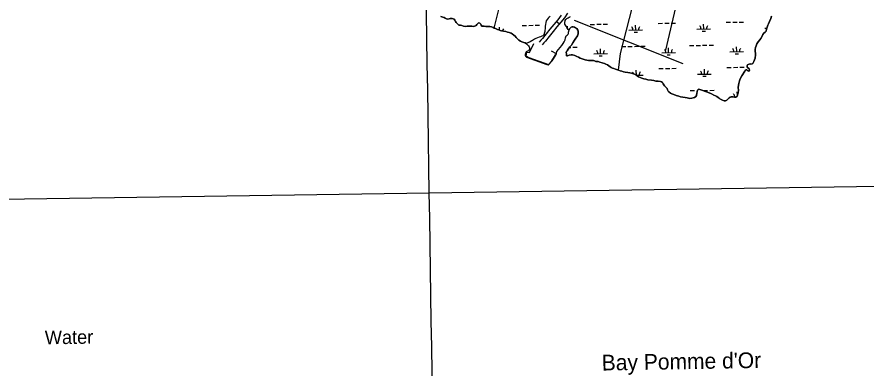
# Model space of a CAD drawing. Extents: x 3823584 to 3861785, y 301729 to 327625.
# Drawn here: x 3845929 to 3852193, y 312242 to 314835 of the extents above; entities that cross this region are included whole.
import ezdxf

# ---------------------------------------------------------------- set-up
doc = ezdxf.new("R2010")
doc.units = 0
for name, color, linetype in [('V-GRID-MAJR', 7, 'Continuous'), ('V-RIVR-IDEN', 7, 'Continuous'), ('V-ROAD-CNTR', 7, 'Continuous'), ('V-RRAP-FSHR', 7, 'Continuous'), ('V-TOPO-SHOR', 7, 'Continuous'), ('V-WETL-SWMP', 7, 'Continuous')]:
    doc.layers.add(name, color=color, linetype=linetype)

msp = doc.modelspace()

# ---------------------------------------------------------------- linework, layer by layer
at = {"layer": 'V-GRID-MAJR'}
for points in [[(3849065.214, 307483.094), (3848970.941, 313540.09), (3848876.6210000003, 319600.17), (3848782.301, 325660.246), (3848782.253, 325663.333)], [(3827733.773, 313215.73), (3833043.082, 313295.662), (3838352.38, 313376.366), (3843661.667, 313457.842), (3848970.941, 313540.09), (3854280.204, 313623.11100000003), (3859589.454, 313706.903), (3859589.455, 313706.903)]]:
    msp.add_spline(points, degree=3, dxfattribs=at)
at = {"layer": 'V-ROAD-CNTR'}
msp.add_line((3849931.0450983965, 314782.8414089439), (3849907.9711445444, 314802.01537059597), dxfattribs=at)
for points in [[(3849943.33807381, 314847.02028058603), (3849918.654123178, 314814.8713448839), (3849890.11318026, 314780.52341357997), (3849861.0412384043, 314745.9434827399), (3849833.1672941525, 314710.54955352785), (3849804.93835061, 314676.1536223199), (3849793.485373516, 314663.2586481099), (3849781.83839681, 314650.1446743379)], [(3849991.564977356, 314862.789249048), (3849967.4320256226, 314829.13831635), (3849942.09807629, 314796.14338234), (3849913.131134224, 314761.28345206), (3849884.3131918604, 314727.00552061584), (3849856.549247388, 314691.7515911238), (3849827.756304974, 314656.6696612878), (3849815.9153286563, 314643.33668795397), (3849804.26835195, 314630.22271418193)]]:
    msp.add_lwpolyline(points, dxfattribs=at)
at = {"layer": 'V-RRAP-FSHR'}
for points in [[(3849689.262, 314574.685), (3849709.270905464, 314573.4491429), (3849742.697518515, 314638.7106255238)], [(3849689.262, 314574.685), (3849682.606, 314548.176), (3849705.091, 314536.803), (3849850.128, 314485.51300000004), (3849875.437, 314512.733), (3849902.9790000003, 314554.928)], [(3849902.9790000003, 314554.928), (3849910.62645551, 314563.8986820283), (3849871.6287402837, 314582.20373203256)]]:
    msp.add_lwpolyline(points, dxfattribs=at)
at = {"layer": 'V-TOPO-SHOR'}
for p, q in [((3850868.3242059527, 315252.36365169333), (3850714.774158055, 314591.4308368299)), ((3850040.4891651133, 314811.74177511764), (3850841.6198497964, 314491.28950124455))]:
    msp.add_line(p, q, dxfattribs=at)
for points in [[(3849449.117, 314753.289), (3849519.7542200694, 315038.7288024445), (3849780.121692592, 314925.2352887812), (3849947.0239185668, 315472.6745899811)], [(3850365.9560000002, 314443.09500000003), (3850380.969706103, 314564.7264806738), (3850561.224110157, 315265.71582977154), (3850741.478514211, 315292.42018592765), (3850801.5633155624, 315365.85716535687), (3850975.1416305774, 315205.63102842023), (3851088.6351442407, 315252.36365169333), (3851168.7482127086, 315272.3919188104), (3851215.480835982, 315259.03974073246), (3851242.185192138, 315252.36365169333), (3851315.622171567, 315279.06800784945), (3851375.7069729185, 315299.0962749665)], [(3849057.159, 314837.333), (3849070.882, 314833.282), (3849081.327, 314830.314), (3849089.22, 314826.931), (3849096.802, 314822.352), (3849105.305, 314819.857), (3849116.395, 314820.926), (3849125.845, 314822.612), (3849138.72, 314822.761), (3849148.282, 314821.303), (3849155.278, 314817.93), (3849160.443, 314811.43200000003), (3849163.4790000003, 314802.115), (3849168.183, 314794.726), (3849175.869, 314786.256), (3849182.816, 314778.688), (3849188.47, 314775.778), (3849195.329, 314773.603), (3849200.267, 314773.396), (3849210.1180000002, 314770.887), (3849223.2490000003, 314767.441), (3849236.103, 314765.645), (3849251.233, 314766.667), (3849262.469, 314767.435), (3849273.247, 314767.45900000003), (3849284.605, 314765.978), (3849295.22, 314764.809), (3849303.324, 314766.511), (3849311.1350000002, 314768.815), (3849317.167, 314772.636), (3849322.6350000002, 314779.458), (3849327.644, 314785.537), (3849332.0330000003, 314789.678), (3849336.7, 314791.869)], [(3851210.018, 314246.464), (3851222.407, 314243.476), (3851233.204, 314244.998), (3851241.068, 314252.092), (3851249.877, 314275.79), (3851251.7460000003, 314294.928), (3851250.489, 314315.451), (3851251.433, 314332.355), (3851253.676, 314344.903), (3851259.727, 314363.395), (3851264.688, 314378.005), (3851276.773, 314400.318), (3851299.348, 314436.431), (3851302.244, 314440.887), (3851307.681, 314445.165), (3851314.268, 314445.09), (3851319.457, 314440.987), (3851322.116, 314437.813), (3851327.481, 314435.806), (3851332.792, 314441.88), (3851331.27, 314452.675), (3851316.31, 314466.321), (3851315.302, 314469.627), (3851316.424, 314476.201), (3851319.029, 314481.409), (3851323.568, 314485.398), (3851330.187, 314488.165), (3851337.0840000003, 314489.281), (3851343.663, 314488.458), (3851352.95, 314489.097), (3851357.761, 314490.987), (3851361.265, 314496.185), (3851365.881, 314506.91000000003), (3851370.967, 314519.426), (3851374.8370000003, 314530.608), (3851376.934, 314556.329), (3851376.318, 314567.712), (3851375.12, 314580.45), (3851376.1950000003, 314595.855), (3851378.597, 314609.3), (3851382.044, 314622.582), (3851388.508, 314637.626), (3851397.515, 314652.64), (3851408.304, 314666.585), (3851417.847, 314676.354), (3851427.0330000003, 314693.762), (3851432.251, 314704.928), (3851440.169, 314716.362), (3851447.724, 314722.409), (3851455.307, 314731.005), (3851457.8710000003, 314745.494), (3851467.935, 314774.267), (3851473.903, 314785.424), (3851481.886, 314802.545), (3851490.3570000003, 314822.956), (3851495.514, 314841.607)], [(3849336.7, 314791.869), (3849344.759, 314789.829), (3849351.1040000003, 314781.971), (3849353.5530000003, 314773.71), (3849358.8680000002, 314767.211), (3849366.9390000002, 314766.218), (3849376.522, 314766.406), (3849388.1750000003, 314764.47500000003), (3849402.535, 314763.70900000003), (3849416.7630000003, 314764.293), (3849429.6, 314761.14900000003), (3849441.673, 314756.668), (3849449.117, 314753.289), (3849454.034, 314751.284), (3849474.154, 314743.717), (3849483.096, 314740.17), (3849493.6780000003, 314736.305), (3849503.221, 314733.19800000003), (3849518.309, 314730.478), (3849534.881, 314726.694), (3849547.714, 314723.251), (3849561.1410000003, 314719.354), (3849574.557, 314714.55700000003), (3849583.489, 314710.261), (3849594.3200000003, 314702.052), (3849603.342, 314692.517), (3849611.329, 314684.341), (3849619.761, 314675.711), (3849632.643, 314663.585), (3849644.0870000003, 314656.566), (3849654.816, 314652.4), (3849667.932, 314647.457), (3849678.063, 314643.297), (3849688.614, 314636.737)], [(3850002.227, 314740.718), (3850005.737, 314746.514), (3850012.8680000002, 314754.665), (3850018.019, 314759.994), (3850024.491, 314762.913), (3850032.558, 314761.62200000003), (3850041.061, 314758.978), (3850049.7060000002, 314755.884), (3850058.768, 314749.941), (3850065.819, 314738.482), (3850069.0160000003, 314730.212), (3850070.251, 314720.617), (3850069.381, 314709.998), (3850064.291, 314697.184), (3850059.092, 314687.665), (3850052.399, 314678.461), (3850043.244, 314663.601), (3850031.0360000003, 314643.53500000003), (3850020.378, 314628.24), (3850008.987, 314614.152), (3849996.363, 314596.934), (3849987.262, 314586.561), (3849982.6950000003, 314580.028), (3849981.859, 314572.553), (3849982.801, 314563.413), (3849982.392, 314553.98600000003), (3849984.2800000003, 314549.02400000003), (3849990.119, 314549.105), (3850003.949, 314554.184)], [(3849688.614, 314636.737), (3849696.616, 314629.76), (3849703.127, 314623.24700000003), (3849707.534, 314616.012), (3849710.1350000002, 314607.897), (3849710.041, 314599.816), (3849708.6210000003, 314593.694), (3849706.17, 314588.783), (3849701.931, 314584.792), (3849694.713, 314582.029), (3849686.294, 314578.83400000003), (3849682.651, 314574.38800000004), (3849680.164, 314566.632), (3849678.913, 314562.006), (3849678.377, 314554.529), (3849679.073, 314550.029), (3849680.5270000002, 314546.271), (3849683.04, 314543.545), (3849687.64, 314540.049), (3849838.628, 314484.405), (3849847.1380000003, 314482.359), (3849851.029, 314482.314), (3849876.977, 314512.551), (3849904.707, 314554.44), (3849908.6210000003, 314569.063), (3849912.936, 314579.641), (3849923.139, 314594.792), (3849936.1950000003, 314610.507), (3849947.883, 314624.294), (3849958.228, 314638.544), (3849966.62, 314652.366), (3849973.5160000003, 314666.056), (3849975.478, 314680.255), (3849980.002, 314695.92), (3849988.007, 314702.114), (3849996.165, 314708.456), (3849998.919, 314713.662), (3849998.8170000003, 314717.705), (3849996.791, 314723.867), (3850002.227, 314740.718)], [(3850003.949, 314554.184), (3850017.007, 314557.177), (3850028.656, 314554.795), (3850045.517, 314550.25800000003), (3850060.273, 314544.696), (3850072.3200000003, 314537.97000000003), (3850084.522, 314531.691), (3850091.97, 314528.761), (3850105.088, 314523.968), (3850119.7120000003, 314520.05700000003), (3850132.406, 314517.363), (3850146.6010000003, 314515.252), (3850181.754, 314513.19800000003), (3850189.664, 314511.158), (3850199.656, 314507.9), (3850208.917, 314506.294), (3850217.7460000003, 314505.893), (3850228.037, 314502.78), (3850245.183, 314496.892), (3850262.781, 314491.299), (3850273.957, 314486.977), (3850285.8710000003, 314481.599), (3850295.98, 314475.64400000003), (3850304.432, 314468.66000000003), (3850311.85, 314462.885), (3850321.6720000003, 314457.982), (3850331.215, 314454.877), (3850345.826, 314449.765), (3850365.9560000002, 314443.09500000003), (3850379.227, 314438.599), (3850391.609, 314435.01300000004), (3850404.145, 314431.724), (3850415.781, 314428.445), (3850435.356, 314425.373), (3850451.048, 314423.246), (3850462.5500000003, 314421.015), (3850477.0100000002, 314416.05700000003), (3850491.318, 314410.503), (3850504.5360000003, 314401.666), (3850514.186, 314394.668), (3850527.897, 314389.568), (3850539.812, 314384.489), (3850554.574, 314379.529), (3850567.407, 314376.086), (3850583.685, 314372.605), (3850610.278, 314368.253), (3850628.362, 314365.797), (3850642.552, 314363.237), (3850660.497, 314361.531), (3850675.9020000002, 314360.603), (3850685.149, 314357.503), (3850692.5670000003, 314351.879), (3850696.648, 314342.401), (3850700.754, 314335.018), (3850705.915, 314328.37200000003), (3850716.276, 314318.22000000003), (3850724.833, 314307.493), (3850728.91, 314297.715), (3850732.699, 314288.839), (3850738.169, 314282.939), (3850749.886, 314273.522), (3850760.7490000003, 314268.007), (3850774.018, 314263.362), (3850793.4080000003, 314257.44800000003), (3850811.16, 314252.152), (3850824.431, 314247.806), (3850842.191, 314243.259), (3850859.3910000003, 314241.86), (3850874.466, 314238.092), (3850892.546, 314235.338), (3850906.626, 314236.07300000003), (3850917.7260000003, 314238.188), (3850928.394, 314241.50800000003), (3850937.454, 314248.439), (3850941.6010000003, 314257.521), (3850943.572, 314272.468), (3850946.105, 314284.262), (3850950.275, 314295.291), (3850954.383, 314300.933), (3850960.541, 314302.80700000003), (3850967.703, 314300.927), (3850974.7090000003, 314298.299), (3851017.185, 314282.239), (3851034.914, 314275.147), (3851052.345, 314267.909), (3851069.165, 314259.778), (3851082.565, 314253.636), (3851092.84, 314248.877), (3851101.894, 314242.483), (3851108.2660000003, 314236.722), (3851114.793, 314231.706), (3851123.73, 314227.858), (3851134.298, 314222.646), (3851146.514, 314217.714), (3851155.343, 314217.463), (3851166.484, 314223.021), (3851173.599, 314229.824), (3851183.1380000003, 314239.145), (3851189.491, 314244.908), (3851197.6070000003, 314247.656), (3851210.018, 314246.464)]]:
    msp.add_lwpolyline(points, dxfattribs=at)
at = {"layer": 'V-WETL-SWMP'}
for p, q in [((3849280.9104525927, 314766.46062283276), (3849282.562856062, 314766.4861007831)), ((3849489.875369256, 314737.6926622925), (3849489.5430141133, 314759.2462422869)), ((3849656.4262917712, 314772.25059729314), (3849688.422477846, 314772.74393760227)), ((3849704.420570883, 314772.9906077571), (3849736.4167569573, 314773.483948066)), ((3849752.4148499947, 314773.7306182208), (3849784.411036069, 314774.2239585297)), ((3849991.6606508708, 314748.1038427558), (3849991.3697399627, 314766.97177443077)), ((3850158.2530432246, 314779.97613964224), (3850190.2492308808, 314780.4694799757)), ((3850206.247324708, 314780.71615014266), (3850238.243512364, 314781.2094904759)), ((3850254.2416061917, 314781.4561606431), (3850286.237793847, 314781.9495009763)), ((3850493.7729365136, 314738.71391712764), (3850493.217944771, 314774.7096325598)), ((3850660.1012480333, 314787.71399777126), (3850692.097435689, 314788.2073381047)), ((3850708.0955295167, 314788.4540082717), (3850740.091717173, 314788.9473486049)), ((3850756.089811, 314789.1940187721), (3850788.0859986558, 314789.68735910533)), ((3850945.6270981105, 314745.6809309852), (3851045.6151845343, 314747.22261952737)), ((3850995.6211413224, 314746.4517752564), (3850995.0661495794, 314782.4474906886)), ((3851161.9494528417, 314795.45185590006), (3851193.9456404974, 314795.9451962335)), ((3851209.9437343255, 314796.1918664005), (3851241.9399219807, 314796.6852067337)), ((3851257.938015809, 314796.9318769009), (3851289.9342034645, 314797.4252172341)), ((3851447.4753029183, 314753.4187891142), (3851460.713083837, 314753.6228987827)), ((3850443.778893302, 314737.9430728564), (3850543.7669797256, 314739.4847613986)), ((3850482.0122571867, 314723.099751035), (3850506.0093979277, 314723.4697562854)), ((3850983.860461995, 314730.8376091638), (3851007.8576027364, 314731.2076144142)), ((3850890.640937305, 314624.747863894), (3850922.637124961, 314625.24120422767)), ((3850938.6352187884, 314625.48787439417), (3850970.631406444, 314625.98121472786)), ((3850986.6295002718, 314626.22788489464), (3851018.6256879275, 314626.72122522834)), ((3851034.6237817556, 314626.96789539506), (3851066.619969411, 314627.4612357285)), ((3850006.7650958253, 314611.11962770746), (3850014.929278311, 314611.2455089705)), ((3850030.9273721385, 314611.49217913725), (3850062.9235597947, 314611.9855194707)), ((3850185.0073675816, 314563.11987344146), (3850284.9954540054, 314564.6615619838)), ((3850235.0014107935, 314563.89071771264), (3850234.446419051, 314599.88643314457)), ((3850388.7927324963, 314617.0100057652), (3850420.7889201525, 314617.5033460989)), ((3850436.78701398, 314617.7500162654), (3850468.7832016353, 314618.2433565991)), ((3850484.7812954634, 314618.49002676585), (3850516.777483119, 314618.98336709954)), ((3850532.7755769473, 314619.2300372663), (3850564.7717646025, 314619.72337759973)), ((3850686.85557239, 314570.8577315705), (3850786.8436588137, 314572.39942011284)), ((3850736.849615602, 314571.62857584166), (3850736.2946238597, 314607.6242912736)), ((3851188.7037771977, 314578.5955896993), (3851288.691863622, 314580.13727824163)), ((3851226.9371410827, 314563.7522678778), (3851250.9342818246, 314564.1222731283)), ((3851238.6978204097, 314579.36643397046), (3851238.1428286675, 314615.3621494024)), ((3850223.2407314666, 314548.27655162), (3850247.2378722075, 314548.6465568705)), ((3850725.0889362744, 314556.014409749), (3850749.086077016, 314556.3844149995)), ((3850498.901599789, 314406.07851070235), (3850498.3466080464, 314442.0742261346)), ((3850665.2299113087, 314455.07859134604), (3850697.226098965, 314455.5719316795)), ((3850713.2241927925, 314455.81860184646), (3850745.2203804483, 314456.3119421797)), ((3850761.218474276, 314456.5586123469), (3850793.2146619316, 314457.0519526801)), ((3851000.749804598, 314413.81636883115), (3851000.1948128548, 314449.8120842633)), ((3851167.0781161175, 314462.81644947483), (3851199.074303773, 314463.3097898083)), ((3851215.0723976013, 314463.55645997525), (3851247.0685852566, 314464.0498003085)), ((3851263.066679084, 314464.2964704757), (3851295.0628667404, 314464.7898108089)), ((3850497.9565785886, 314406.06393968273), (3850548.895643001, 314406.8493549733)), ((3850950.755761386, 314413.04552456), (3851050.7438478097, 314414.5872131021)), ((3850988.989125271, 314398.20220273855), (3851012.9862660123, 314398.572207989)), ((3850895.769600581, 314292.11245746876), (3850927.7657882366, 314292.60579780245)), ((3850943.763882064, 314292.85246796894), (3850949.3838246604, 314292.9391203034)), ((3850991.7581635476, 314293.59247846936), (3851023.754351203, 314294.08581880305)), ((3851039.7524450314, 314294.3324889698), (3851071.7486326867, 314294.8258293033)), ((3851211.014789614, 314246.22511314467), (3851234.9713437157, 314246.5944926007)), ((3851243.6372341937, 314259.00539189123), (3851243.2714919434, 314282.72674297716))]:
    msp.add_line(p, q, dxfattribs=at)
for points in [[(3849820.572, 314719.976), (3849819.2120000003, 314713.996), (3849817.6410000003, 314709.384), (3849814.595, 314702.05700000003), (3849808.997, 314697.112), (3849801.134, 314693.257), (3849792.362, 314689.564), (3849780.557, 314686.058), (3849769.431, 314682.316), (3849757.23, 314677.44800000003), (3849746.5360000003, 314671.652), (3849738.735, 314666.582), (3849732.6180000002, 314662.706), (3849726.433, 314659.514), (3849714.5130000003, 314652.746), (3849697.792, 314644.287), (3849691.387, 314641.781), (3849688.614, 314636.738), (3849678.063, 314643.298), (3849667.932, 314647.457), (3849654.8170000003, 314652.4), (3849644.0870000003, 314656.566), (3849632.643, 314663.585), (3849619.761, 314675.71), (3849611.329, 314684.341), (3849603.341, 314692.517), (3849594.321, 314702.052), (3849583.489, 314710.261), (3849574.557, 314714.55700000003), (3849561.1410000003, 314719.353), (3849547.714, 314723.251), (3849534.881, 314726.694), (3849518.309, 314730.479), (3849503.222, 314733.199), (3849493.6780000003, 314736.304), (3849483.095, 314740.169), (3849474.1550000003, 314743.716), (3849454.035, 314751.28500000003), (3849449.1180000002, 314753.288), (3849441.673, 314756.668), (3849429.6, 314761.14900000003), (3849416.7630000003, 314764.293), (3849402.5360000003, 314763.71), (3849388.1750000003, 314764.47500000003), (3849376.521, 314766.407), (3849366.9390000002, 314766.219), (3849358.867, 314767.211), (3849353.554, 314773.71), (3849351.105, 314781.971), (3849344.7600000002, 314789.829), (3849336.7, 314791.869), (3849332.034, 314789.678), (3849327.645, 314785.537), (3849322.6350000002, 314779.458), (3849317.167, 314772.636), (3849311.1350000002, 314768.814), (3849303.324, 314766.51), (3849295.221, 314764.808), (3849284.606, 314765.979), (3849273.247, 314767.45900000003), (3849262.469, 314767.434), (3849251.233, 314766.667), (3849236.103, 314765.645), (3849223.25, 314767.441), (3849210.1180000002, 314770.887), (3849200.267, 314773.397), (3849195.33, 314773.604), (3849188.47, 314775.779), (3849182.815, 314778.689), (3849175.8680000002, 314786.255), (3849168.182, 314794.727), (3849163.478, 314802.116), (3849160.443, 314811.43200000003), (3849155.279, 314817.929), (3849148.2830000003, 314821.304), (3849138.72, 314822.762), (3849125.845, 314822.612), (3849116.395, 314820.926), (3849105.305, 314819.857), (3849096.802, 314822.351), (3849089.221, 314826.93), (3849081.327, 314830.315), (3849070.883, 314833.281), (3849057.159, 314837.332)], [(3849863.5470000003, 314838.64400000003), (3849854.6010000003, 314833.055), (3849847.078, 314825.78), (3849840.139, 314816.525), (3849834.251, 314806.27), (3849830.0160000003, 314794.479), (3849827.261, 314779.482), (3849826.521, 314768.105), (3849826.778, 314757.552), (3849826.211, 314747.995), (3849824.4930000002, 314737.31200000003), (3849822.492, 314728.379), (3849820.572, 314719.976)], [(3850002.227, 314740.718), (3849995.5500000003, 314743.29), (3849990.059, 314750.085), (3849985.4930000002, 314756.637), (3849979.566, 314765.991), (3849971.395, 314781.869), (3849970.594, 314792.788), (3849973.098, 314808.543), (3849977.356, 314815.456), (3849985.8000000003, 314823.018), (3849995.85, 314828.936), (3850003.3200000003, 314832.563), (3850012.436, 314838.028)], [(3851495.5130000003, 314841.607), (3851490.356, 314822.955), (3851481.886, 314802.54600000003), (3851473.903, 314785.425), (3851467.935, 314774.267), (3851457.8710000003, 314745.494), (3851455.307, 314731.004), (3851447.723, 314722.41000000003), (3851440.168, 314716.36100000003), (3851432.251, 314704.927), (3851427.032, 314693.761), (3851417.848, 314676.354), (3851408.304, 314666.585), (3851397.514, 314652.64), (3851388.507, 314637.626), (3851382.045, 314622.582), (3851378.598, 314609.3), (3851376.196, 314595.856), (3851375.119, 314580.45), (3851376.318, 314567.712), (3851376.934, 314556.329), (3851374.838, 314530.607), (3851370.966, 314519.425), (3851365.881, 314506.91000000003), (3851361.265, 314496.186), (3851357.762, 314490.987), (3851352.95, 314489.097), (3851343.662, 314488.457), (3851337.085, 314489.282), (3851330.186, 314488.165), (3851323.568, 314485.398), (3851319.0300000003, 314481.409), (3851316.4250000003, 314476.2), (3851315.301, 314469.627), (3851316.31, 314466.322), (3851331.27, 314452.676), (3851332.791, 314441.88), (3851327.481, 314435.805), (3851322.116, 314437.813), (3851319.458, 314440.987), (3851314.267, 314445.089), (3851307.682, 314445.166), (3851302.2430000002, 314440.88800000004), (3851299.347, 314436.431), (3851276.773, 314400.319), (3851264.688, 314378.006), (3851259.728, 314363.39400000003), (3851253.6750000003, 314344.903), (3851251.433, 314332.355), (3851250.488, 314315.451), (3851251.7460000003, 314294.929), (3851249.877, 314275.79), (3851241.069, 314252.092), (3851233.203, 314244.998), (3851222.407, 314243.477), (3851210.018, 314246.465), (3851197.608, 314247.657), (3851189.492, 314244.908), (3851183.1380000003, 314239.14400000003), (3851173.599, 314229.824), (3851166.485, 314223.021), (3851155.343, 314217.462), (3851146.514, 314217.715), (3851134.2970000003, 314222.647), (3851123.73, 314227.859), (3851114.793, 314231.706), (3851108.265, 314236.721), (3851101.895, 314242.484), (3851092.839, 314248.876), (3851082.565, 314253.636), (3851069.165, 314259.779), (3851052.344, 314267.908), (3851034.915, 314275.147), (3851017.184, 314282.239), (3850974.7090000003, 314298.3), (3850967.704, 314300.927), (3850960.541, 314302.806), (3850954.382, 314300.93200000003), (3850950.274, 314295.291), (3850946.105, 314284.26300000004), (3850943.572, 314272.467), (3850941.602, 314257.521), (3850937.455, 314248.438), (3850928.393, 314241.50800000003)], [(3850928.393, 314241.50800000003), (3850917.7260000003, 314238.189), (3850906.625, 314236.07300000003), (3850892.545, 314235.338), (3850874.465, 314238.093), (3850859.39, 314241.86100000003), (3850842.1920000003, 314243.259), (3850824.431, 314247.806), (3850811.16, 314252.152), (3850793.4080000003, 314257.44800000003), (3850774.017, 314263.362), (3850760.7490000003, 314268.007), (3850749.8850000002, 314273.522), (3850738.169, 314282.939), (3850732.699, 314288.84), (3850728.9110000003, 314297.716), (3850724.833, 314307.493), (3850716.276, 314318.221), (3850705.916, 314328.371), (3850700.754, 314335.017), (3850696.648, 314342.4), (3850692.5670000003, 314351.878), (3850685.148, 314357.502), (3850675.903, 314360.604), (3850660.4960000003, 314361.531), (3850642.5530000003, 314363.237), (3850628.362, 314365.797), (3850610.278, 314368.253), (3850583.684, 314372.604), (3850567.4080000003, 314376.086), (3850554.575, 314379.529), (3850539.813, 314384.49), (3850527.897, 314389.569), (3850514.185, 314394.668), (3850504.5360000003, 314401.666), (3850491.3170000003, 314410.502), (3850477.011, 314416.05700000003), (3850462.549, 314421.015), (3850451.049, 314423.245), (3850435.356, 314425.373), (3850415.782, 314428.445), (3850404.144, 314431.724), (3850391.609, 314435.01300000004), (3850379.2260000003, 314438.60000000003), (3850365.9560000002, 314443.09500000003), (3850345.825, 314449.766), (3850331.215, 314454.876), (3850321.671, 314457.981), (3850311.849, 314462.885), (3850304.431, 314468.659), (3850295.98, 314475.643), (3850285.87, 314481.599), (3850273.958, 314486.977), (3850262.781, 314491.298), (3850245.183, 314496.891), (3850228.037, 314502.779), (3850217.745, 314505.893), (3850208.917, 314506.295), (3850199.6550000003, 314507.89900000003), (3850189.664, 314511.159), (3850181.754, 314513.197), (3850146.6010000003, 314515.252), (3850132.4050000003, 314517.363), (3850119.7120000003, 314520.056), (3850105.088, 314523.968), (3850091.971, 314528.761), (3850084.521, 314531.692), (3850072.319, 314537.971), (3850060.273, 314544.697), (3850045.518, 314550.25800000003), (3850028.656, 314554.795), (3850017.008, 314557.176), (3850003.95, 314554.184), (3849990.119, 314549.106), (3849984.2800000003, 314549.02400000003), (3849982.392, 314553.98600000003), (3849982.801, 314563.412), (3849981.859, 314572.554), (3849982.6950000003, 314580.028), (3849987.262, 314586.56200000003), (3849996.364, 314596.934), (3850008.988, 314614.151), (3850020.379, 314628.24), (3850031.035, 314643.534), (3850043.244, 314663.60000000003), (3850052.398, 314678.462), (3850059.091, 314687.665), (3850064.291, 314697.185), (3850069.38, 314709.999), (3850070.252, 314720.617), (3850069.0160000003, 314730.212), (3850065.819, 314738.482), (3850058.768, 314749.94), (3850049.7060000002, 314755.884), (3850041.06, 314758.978), (3850032.558, 314761.62200000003), (3850024.49, 314762.913), (3850018.019, 314759.994), (3850012.8680000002, 314754.665), (3850005.737, 314746.515), (3850002.227, 314740.718)]]:
    msp.add_lwpolyline(points, dxfattribs=at)
for centre, radius, start, end in [((3849545.327097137, 314724.5769818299), 35.246287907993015, 140.11153406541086, 168.13060714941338), ((3850438.5292620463, 314738.3369897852), 35.24628790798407, 0.11153756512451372, 41.65519589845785), ((3850549.001971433, 314740.0403378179), 35.246287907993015, 140.11153473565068, 181.655193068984), ((3850940.377466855, 314746.074847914), 35.24628790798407, 0.11153756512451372, 41.65519589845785), ((3851050.850176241, 314747.7781959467), 35.246287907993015, 140.11153473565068, 181.655193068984), ((3851442.2256716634, 314753.812706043), 35.24628790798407, 40.17697557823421, 41.655195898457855), ((3850179.757736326, 314563.51379037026), 35.24628790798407, 0.11153756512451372, 41.65519589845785), ((3850290.2304457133, 314565.2171384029), 35.246287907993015, 140.11153473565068, 181.655193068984), ((3850681.605941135, 314571.2516484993), 35.24628790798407, 0.11153756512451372, 41.65519589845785), ((3850792.0786505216, 314572.95499653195), 35.246287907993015, 140.11153473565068, 181.655193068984), ((3851183.4541459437, 314578.989506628), 35.24628790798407, 0.11153756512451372, 41.65519589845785), ((3851293.9268553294, 314580.69285466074), 35.246287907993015, 140.11153473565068, 181.655193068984), ((3850945.506130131, 314413.43944148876), 35.24628790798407, 0.11153756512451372, 41.65519589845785), ((3851055.9788395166, 314415.1427895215), 35.246287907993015, 140.11153473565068, 181.655193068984), ((3850443.657925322, 314405.70158336), 35.24628790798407, 16.833293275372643, 41.65519589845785), ((3850554.1306347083, 314407.4049313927), 35.246287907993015, 140.11153473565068, 181.655193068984), ((3851188.5828092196, 314246.3541002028), 35.24628790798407, 0.11153756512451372, 41.65519589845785)]:
    msp.add_arc(centre, radius, start, end, dxfattribs=at)

# ---------------------------------------------------------------- texts
at = {"layer": 'V-RIVR-IDEN'}
for s, height, rotation, p in [('Water', 99.99980199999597, 0.8425138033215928, (3846135.6376892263, 312423.34012795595)), ("Bay Pomme d'Or", 115.99976600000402, 0.9580415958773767, (3850244.033472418, 312230.05351452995))]:
    msp.add_text(s, height=height, rotation=rotation, dxfattribs=at).set_placement(p)

doc.saveas('drawing.dxf')
